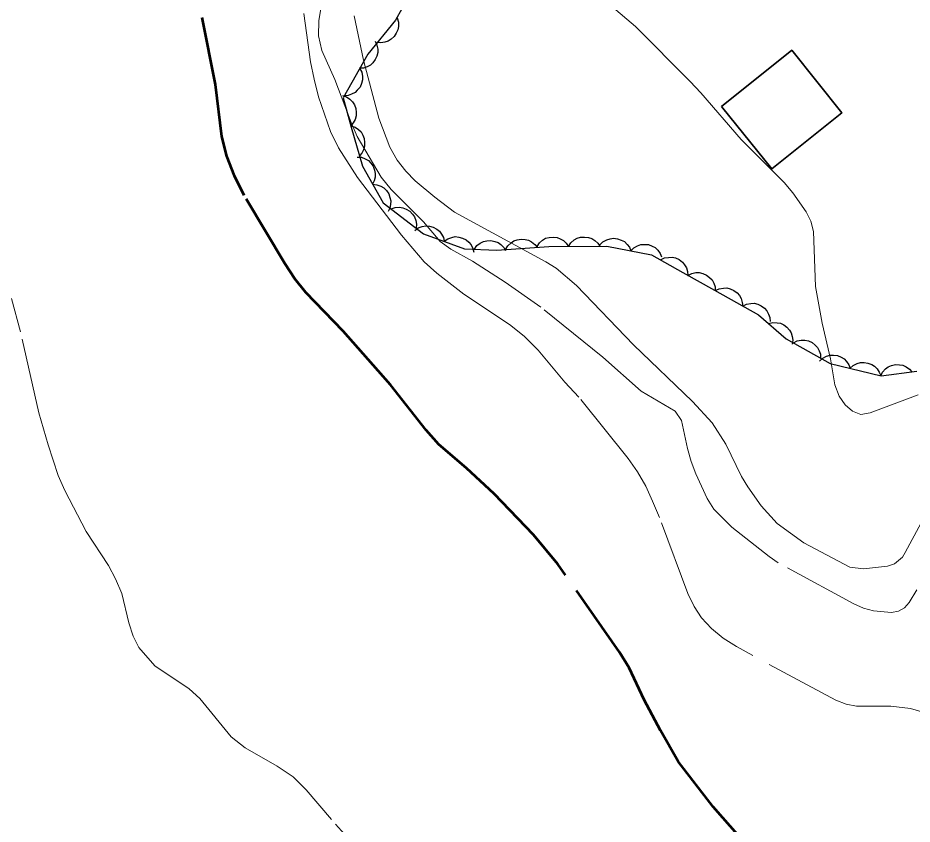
# Model space of a CAD drawing. Extents: x 355726 to 357533, y 5103782 to 5105258.
# Drawn here: x 356393.11 to 356435.81, y 5104554.15 to 5104592.66 of the extents above; entities that cross this region are included whole.
import ezdxf

# ---------------------------------------------------------------- set-up
doc = ezdxf.new("R2010")
doc.units = 0
doc.header["$LTSCALE"] = 0.6
doc.linetypes.add('DOT_DASHED', pattern=[7.7, 5, -1.2, 0.3, -1.2])
doc.linetypes.add('LONG_DASHED', pattern=[7.5, 6, -1.5])
for name, color, linetype, lineweight in [('1', 7, 'LONG_DASHED', 53), ('2', 7, 'LONG_DASHED', 13), ('31', 7, 'Continuous', 35), ('44', 7, 'Continuous', 25)]:
    doc.layers.add(name, color=color, linetype=linetype, lineweight=lineweight)

msp = doc.modelspace()

# ---------------------------------------------------------------- linework, layer by layer
at = {"layer": '1'}
for points in [[(356422.3, 5104561.61), (356421.84, 5104562.36), (356418.9, 5104566.57), (356417.74, 5104567.97), (356415.85, 5104569.93), (356414.54, 5104571.15), (356413.21, 5104572.28), (356412.6, 5104572.96), (356410.9, 5104575.13), (356410.32, 5104575.8), (356408.65, 5104577.7), (356406.86, 5104579.54), (356406.33, 5104580.2), (356405.86, 5104580.93), (356403.92, 5104584.18), (356403.45, 5104585.11), (356403.09, 5104586.05), (356402.85, 5104586.99), (356402.55, 5104589.48), (356401.92, 5104592.68)], [(356435.95, 5104542.75), (356435.24, 5104544.13), (356434.85, 5104544.84), (356434.38, 5104545.54), (356434.32, 5104547.12), (356433.89, 5104548.13), (356432.43, 5104548.51), (356431.9, 5104548.95), (356430.75, 5104550.24), (356427.59, 5104553.53), (356426.31, 5104554.98), (356424.64, 5104557.15), (356423.79, 5104558.62), (356423.02, 5104560.09), (356422.3, 5104561.61)]]:
    msp.add_lwpolyline(points, dxfattribs=at)
at = {"layer": '2', "linetype": 'Continuous'}
for points in [[(356436.1, 5104574.65), (356433.81, 5104573.8), (356433.36, 5104573.72), (356432.96, 5104573.88), (356432.61, 5104574.18), (356432.32, 5104574.59), (356432.12, 5104575.13), (356431.92, 5104576.38), (356431.52, 5104578.07), (356431.19, 5104579.83), (356431.1, 5104582.45), (356430.98, 5104582.95), (356430.75, 5104583.4), (356430.12, 5104584.3), (356429.7, 5104584.8), (356427.65, 5104586.84), (356425.73, 5104589.08), (356425.22, 5104589.61), (356422.6, 5104592.25), (356420.11, 5104594.37)], [(356437.11, 5104570.16), (356435.48, 5104567.13), (356435.35, 5104566.9), (356434.97, 5104566.59), (356434.64, 5104566.48), (356433.49, 5104566.34), (356432.84, 5104566.43), (356430.64, 5104567.59), (356429.36, 5104568.51), (356428.6, 5104569.36), (356427.96, 5104570.26), (356427.66, 5104570.76), (356426.91, 5104572.3), (356426.26, 5104573.32), (356425.32, 5104574.33), (356422.5, 5104577.05), (356419.79, 5104579.88), (356418.82, 5104580.7), (356418.32, 5104581.01), (356413.96, 5104583.38), (356413.02, 5104584.09), (356412.09, 5104584.88), (356411.63, 5104585.33), (356411.22, 5104585.86), (356410.87, 5104586.48), (356410.34, 5104587.87), (356409.62, 5104590.63), (356409.17, 5104592.75)]]:
    msp.add_lwpolyline(points, dxfattribs=at)
at = {"layer": '2'}
for points in [[(356426.03, 5104569.71), (356425.49, 5104570.88), (356425.26, 5104571.47), (356425.09, 5104572.09), (356424.8, 5104573.43), (356424.49, 5104573.87), (356422.88, 5104574.83), (356421.05, 5104576.46), (356418.08, 5104578.84), (356416.38, 5104580.04), (356414.82, 5104581.03), (356413.78, 5104581.61), (356413.28, 5104581.97), (356412.48, 5104582.92), (356410.94, 5104584.46), (356410.46, 5104585.05), (356409.32, 5104586.99), (356409.02, 5104587.66), (356408.24, 5104589.72), (356407.62, 5104591.09), (356407.47, 5104591.8), (356407.49, 5104592.51), (356407.71, 5104593.88)], [(356437.02, 5104559.3), (356435.73, 5104559.68), (356434.79, 5104559.78), (356433.16, 5104559.78), (356432.66, 5104559.88), (356432.16, 5104560.07), (356427.42, 5104562.63), (356426.79, 5104563.04), (356426.23, 5104563.5), (356425.76, 5104564.01), (356425.4, 5104564.55), (356425.1, 5104565.17), (356423.75, 5104568.8), (356423.42, 5104569.57), (356423.09, 5104570.29), (356422.7, 5104570.97), (356422.25, 5104571.62), (356419.9, 5104574.54), (356419.23, 5104575.26), (356417.95, 5104576.78), (356417.29, 5104577.46), (356416.58, 5104578.01), (356414.41, 5104579.46), (356413.12, 5104580.46), (356412.51, 5104581.01), (356411.43, 5104582.28), (356409.33, 5104585.03), (356408.42, 5104586.45), (356408.04, 5104587.23), (356407.47, 5104588.88), (356407.26, 5104589.73), (356407.09, 5104590.55), (356406.76, 5104592.87)], [(356410.69, 5104551.47), (356408.08, 5104554.38), (356406.88, 5104555.79), (356406.25, 5104556.41), (356405.5, 5104556.93), (356403.96, 5104557.79), (356403.29, 5104558.33), (356401.8, 5104560.15), (356401.29, 5104560.61), (356399.65, 5104561.72), (356398.89, 5104562.59), (356398.62, 5104563.13), (356398.41, 5104563.76), (356398.07, 5104565.17), (356397.78, 5104565.87), (356397.44, 5104566.51), (356396.38, 5104568.13), (356395.36, 5104570.09), (356395.04, 5104570.8), (356394.56, 5104572.26), (356394.12, 5104573.8), (356393.24, 5104577.66), (356392.81, 5104579.25)], [(356436.04, 5104565.34), (356435.67, 5104564.74), (356435.44, 5104564.48), (356435.16, 5104564.33), (356434.82, 5104564.26), (356433.96, 5104564.34), (356433.49, 5104564.47), (356433.02, 5104564.68), (356429.42, 5104566.63), (356428.99, 5104566.93), (356427.21, 5104568.34), (356426.35, 5104569.2), (356426.03, 5104569.71)]]:
    msp.add_lwpolyline(points, dxfattribs=at)
at = {"layer": '31'}
msp.add_lwpolyline([(356426.71, 5104588.42), (356429.11, 5104585.44), (356432.45, 5104588.12), (356430.06, 5104591.11), (356426.71, 5104588.42)], close=True, dxfattribs=at)
at = {"layer": '44', "linetype": 'DOT_DASHED'}
msp.add_lwpolyline([(356412.32, 5104594.64), (356411.14, 5104592.55), (356409.82, 5104590.93), (356408.64, 5104588.84), (356409.03, 5104587.44), (356409.56, 5104585.57), (356410.55, 5104583.83), (356412.48, 5104582.35), (356414.44, 5104581.63), (356415.98, 5104581.56), (356418.46, 5104581.74), (356421.23, 5104581.75), (356423.37, 5104581.34), (356424.87, 5104580.49), (356426.37, 5104579.65), (356428.47, 5104578.47), (356429.8, 5104577.33), (356431.9, 5104576.15), (356434.33, 5104575.56), (356436.04, 5104575.78)], dxfattribs=at)
at = {"layer": '44'}
for points in [[(356411.22, 5104592.65), (356411.28, 5104592.45), (356411.28, 5104592.24), (356411.26, 5104592.08), (356411.18, 5104591.92), (356411.08, 5104591.77), (356410.94, 5104591.64), (356410.8, 5104591.55), (356410.63, 5104591.49), (356410.45, 5104591.47), (356410.27, 5104591.48)], [(356410.17, 5104591.55), (356410.26, 5104591.36), (356410.3, 5104591.16), (356410.3, 5104591), (356410.26, 5104590.83), (356410.18, 5104590.66), (356410.06, 5104590.51), (356409.95, 5104590.4), (356409.79, 5104590.32), (356409.61, 5104590.26), (356409.43, 5104590.25)], [(356409.43, 5104590.25), (356409.53, 5104590.06), (356409.56, 5104589.86), (356409.57, 5104589.69), (356409.52, 5104589.52), (356409.45, 5104589.35), (356409.32, 5104589.21), (356409.21, 5104589.09), (356409.05, 5104589.01), (356408.88, 5104588.95), (356408.7, 5104588.94)], [(356408.61, 5104588.95), (356408.81, 5104588.88), (356408.97, 5104588.77), (356409.09, 5104588.65), (356409.18, 5104588.5), (356409.25, 5104588.33), (356409.27, 5104588.14), (356409.27, 5104587.97), (356409.21, 5104587.81), (356409.13, 5104587.64), (356409.01, 5104587.5)], [(356409.01, 5104587.5), (356409.21, 5104587.44), (356409.38, 5104587.32), (356409.5, 5104587.21), (356409.59, 5104587.06), (356409.65, 5104586.89), (356409.67, 5104586.7), (356409.67, 5104586.53), (356409.62, 5104586.36), (356409.54, 5104586.2), (356409.42, 5104586.06)], [(356409.31, 5104586.01), (356409.52, 5104586), (356409.7, 5104585.92), (356409.85, 5104585.84), (356409.97, 5104585.72), (356410.08, 5104585.57), (356410.14, 5104585.39), (356410.18, 5104585.23), (356410.17, 5104585.05), (356410.13, 5104584.87), (356410.05, 5104584.71)], [(356410.05, 5104584.71), (356410.26, 5104584.69), (356410.45, 5104584.62), (356410.59, 5104584.54), (356410.71, 5104584.41), (356410.82, 5104584.26), (356410.88, 5104584.08), (356410.92, 5104583.92), (356410.91, 5104583.75), (356410.87, 5104583.57), (356410.79, 5104583.41)], [(356410.94, 5104583.53), (356411.13, 5104583.6), (356411.34, 5104583.61), (356411.5, 5104583.59), (356411.66, 5104583.52), (356411.82, 5104583.42), (356411.95, 5104583.28), (356412.05, 5104583.15), (356412.11, 5104582.98), (356412.14, 5104582.8), (356412.13, 5104582.62)], [(356412.06, 5104582.5), (356412.23, 5104582.63), (356412.42, 5104582.69), (356412.59, 5104582.72), (356412.76, 5104582.71), (356412.94, 5104582.66), (356413.11, 5104582.56), (356413.24, 5104582.47), (356413.34, 5104582.33), (356413.43, 5104582.16), (356413.47, 5104581.99)], [(356413.47, 5104581.99), (356413.64, 5104582.11), (356413.83, 5104582.17), (356413.99, 5104582.21), (356414.17, 5104582.19), (356414.35, 5104582.14), (356414.51, 5104582.05), (356414.65, 5104581.95), (356414.75, 5104581.81), (356414.83, 5104581.64), (356414.88, 5104581.47)], [(356414.91, 5104581.61), (356415.03, 5104581.78), (356415.19, 5104581.9), (356415.34, 5104581.98), (356415.51, 5104582.01), (356415.7, 5104582.02), (356415.88, 5104581.98), (356416.04, 5104581.93), (356416.18, 5104581.83), (356416.31, 5104581.69), (356416.4, 5104581.54)], [(356416.4, 5104581.59), (356416.51, 5104581.77), (356416.66, 5104581.91), (356416.79, 5104582.01), (356416.96, 5104582.06), (356417.14, 5104582.09), (356417.33, 5104582.08), (356417.49, 5104582.04), (356417.64, 5104581.96), (356417.79, 5104581.84), (356417.9, 5104581.7)], [(356417.9, 5104581.74), (356418.02, 5104581.91), (356418.17, 5104582.04), (356418.31, 5104582.13), (356418.48, 5104582.17), (356418.67, 5104582.19), (356418.86, 5104582.16), (356419.01, 5104582.11), (356419.16, 5104582.02), (356419.3, 5104581.89), (356419.4, 5104581.74)], [(356419.4, 5104581.74), (356419.52, 5104581.92), (356419.67, 5104582.05), (356419.81, 5104582.13), (356419.98, 5104582.18), (356420.17, 5104582.19), (356420.36, 5104582.16), (356420.51, 5104582.12), (356420.66, 5104582.02), (356420.8, 5104581.9), (356420.9, 5104581.75)], [(356420.9, 5104581.81), (356421.05, 5104581.96), (356421.23, 5104582.06), (356421.39, 5104582.11), (356421.56, 5104582.13), (356421.75, 5104582.11), (356421.92, 5104582.04), (356422.07, 5104581.97), (356422.2, 5104581.84), (356422.31, 5104581.7), (356422.38, 5104581.53)], [(356422.38, 5104581.53), (356422.53, 5104581.68), (356422.7, 5104581.77), (356422.86, 5104581.83), (356423.03, 5104581.84), (356423.22, 5104581.83), (356423.4, 5104581.76), (356423.54, 5104581.69), (356423.67, 5104581.56), (356423.78, 5104581.41), (356423.85, 5104581.25)], [(356423.8, 5104581.1), (356423.98, 5104581.19), (356424.18, 5104581.22), (356424.35, 5104581.23), (356424.52, 5104581.19), (356424.69, 5104581.11), (356424.84, 5104580.99), (356424.95, 5104580.87), (356425.03, 5104580.72), (356425.09, 5104580.54), (356425.1, 5104580.36)], [(356425.1, 5104580.36), (356425.29, 5104580.45), (356425.49, 5104580.49), (356425.65, 5104580.49), (356425.82, 5104580.45), (356425.99, 5104580.37), (356426.14, 5104580.25), (356426.26, 5104580.14), (356426.34, 5104579.98), (356426.4, 5104579.81), (356426.41, 5104579.63)], [(356426.41, 5104579.63), (356426.6, 5104579.72), (356426.8, 5104579.75), (356426.96, 5104579.76), (356427.13, 5104579.72), (356427.3, 5104579.64), (356427.45, 5104579.52), (356427.57, 5104579.4), (356427.65, 5104579.25), (356427.7, 5104579.07), (356427.72, 5104578.89)], [(356427.72, 5104578.89), (356427.9, 5104578.99), (356428.11, 5104579.02), (356428.27, 5104579.03), (356428.44, 5104578.98), (356428.61, 5104578.91), (356428.76, 5104578.79), (356428.87, 5104578.67), (356428.95, 5104578.51), (356429.01, 5104578.34), (356429.03, 5104578.16)], [(356428.95, 5104578.06), (356429.16, 5104578.11), (356429.36, 5104578.1), (356429.52, 5104578.08), (356429.68, 5104578), (356429.83, 5104577.89), (356429.95, 5104577.75), (356430.04, 5104577.61), (356430.09, 5104577.44), (356430.11, 5104577.26), (356430.09, 5104577.08)], [(356430.14, 5104577.14), (356430.32, 5104577.23), (356430.52, 5104577.27), (356430.69, 5104577.27), (356430.86, 5104577.23), (356431.03, 5104577.15), (356431.18, 5104577.03), (356431.29, 5104576.92), (356431.37, 5104576.76), (356431.43, 5104576.59), (356431.44, 5104576.41)], [(356431.39, 5104576.27), (356431.55, 5104576.41), (356431.73, 5104576.5), (356431.89, 5104576.55), (356432.06, 5104576.55), (356432.25, 5104576.53), (356432.42, 5104576.45), (356432.56, 5104576.37), (356432.68, 5104576.24), (356432.79, 5104576.09), (356432.85, 5104575.92)], [(356432.85, 5104575.92), (356433, 5104576.06), (356433.19, 5104576.15), (356433.35, 5104576.2), (356433.52, 5104576.2), (356433.7, 5104576.17), (356433.88, 5104576.1), (356434.02, 5104576.02), (356434.14, 5104575.89), (356434.24, 5104575.73), (356434.31, 5104575.57)], [(356434.31, 5104575.56), (356434.4, 5104575.74), (356434.54, 5104575.89), (356434.67, 5104575.99), (356434.83, 5104576.06), (356435.01, 5104576.1), (356435.2, 5104576.09), (356435.37, 5104576.07), (356435.52, 5104575.99), (356435.68, 5104575.88), (356435.79, 5104575.75)]]:
    msp.add_lwpolyline(points, dxfattribs=at)

doc.saveas('drawing.dxf')
